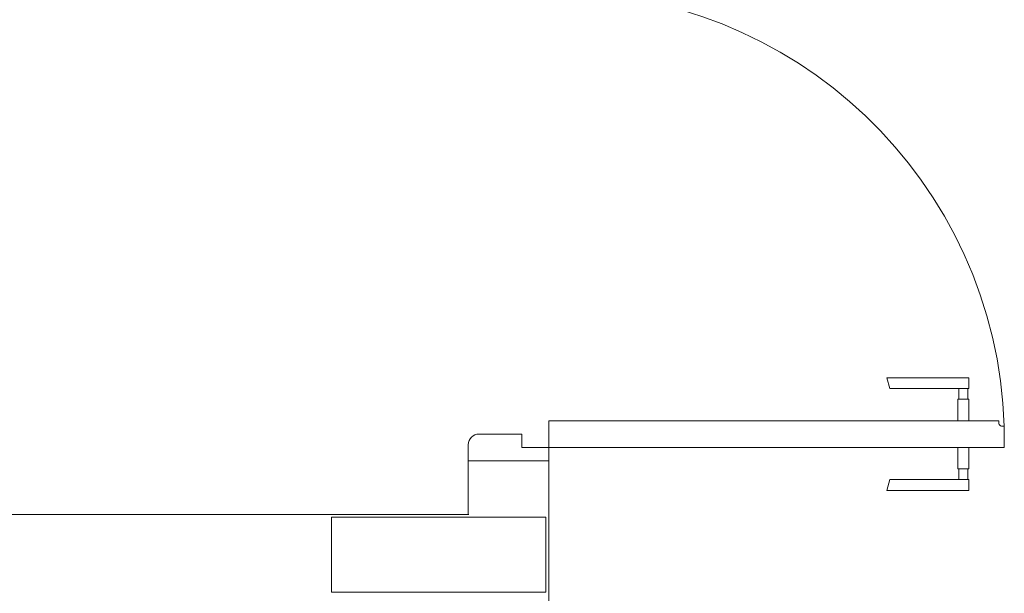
# Model space of a CAD drawing. Header units: feet. Extents: x 8 to 127, y 6 to 90.
# Tile 497 of 538: x 60.372 to 61.29, y 54.918 to 55.454. Entities that reach past the tile are written whole.
import ezdxf

# ---------------------------------------------------------------- set-up
doc = ezdxf.new("R2010")
doc.units = ezdxf.units.FT
doc.header["$MEASUREMENT"] = 0
for name, color, linetype in [('Alvenaria', 7, 'Continuous'), ('Desnível', 8, 'Continuous'), ('Esquadria', 250, 'Continuous'), ('FINA', 7, 'Continuous')]:
    doc.layers.add(name, color=color, linetype=linetype)

msp = doc.modelspace()

# ---------------------------------------------------------------- linework, layer by layer
at = {"layer": 'Alvenaria', "lineweight": 5}
for p, q in [((60.79022, 54.99195), (60.79022, 55.04195)), ((60.79022, 55.04195), (60.86522, 55.04195)), ((60.86522, 55.04195), (60.86522, 54.84195)), ((60.79055, 54.99195), (58.69022, 54.99195))]:
    msp.add_line(p, q, dxfattribs=at)
at = {"layer": 'Desnível', "lineweight": 5}
msp.add_arc((60.87175, 55.06081), 0.41869, 1.86711, 90.8936, dxfattribs=at)
at = {"layer": 'Esquadria', "lineweight": 5}
for p, q in [((61.257, 55.11945), (61.18057, 55.11945)), ((61.18338, 55.10945), (61.18057, 55.11945)), ((61.257, 55.10945), (61.257, 55.11945)), ((61.257, 55.10945), (61.18338, 55.10945)), ((61.24776, 55.09945), (61.24776, 55.10945)), ((61.25627, 55.09945), (61.25627, 55.10945)), ((61.247, 55.07945), (61.247, 55.09945)), ((61.247, 55.09945), (61.257, 55.09945)), ((61.257, 55.07945), (61.257, 55.09945)), ((60.86522, 55.05445), (60.86522, 55.07945)), ((60.86522, 55.07945), (61.28522, 55.07945)), ((61.28522, 55.07945), (61.28522, 55.07695)), ((61.28772, 55.07445), (61.29022, 55.07445)), ((61.29022, 55.07445), (61.29022, 55.05445)), ((60.80022, 55.06695), (60.84022, 55.06695)), ((60.84022, 55.06695), (60.84022, 55.05445)), ((60.79022, 55.04195), (60.79022, 55.05695)), ((60.84022, 55.05445), (60.86522, 55.05445)), ((60.86522, 55.05445), (60.86522, 55.04195)), ((61.29022, 55.05445), (60.86522, 55.05445)), ((61.247, 55.05445), (61.247, 55.03445)), ((61.257, 55.05445), (61.257, 55.03445)), ((61.247, 55.03445), (61.257, 55.03445)), ((61.24776, 55.03445), (61.24776, 55.02445)), ((61.25627, 55.03445), (61.25627, 55.02445)), ((61.18338, 55.02445), (61.18057, 55.01445)), ((61.257, 55.02445), (61.18338, 55.02445)), ((61.257, 55.02445), (61.257, 55.01445)), ((61.257, 55.01445), (61.18057, 55.01445))]:
    msp.add_line(p, q, dxfattribs=at)
for centre, radius, start, end in [((61.28772, 55.07695), 0.0025, 180, 270), ((60.80022, 55.05695), 0.01, 90, 180)]:
    msp.add_arc(centre, radius, start, end, dxfattribs=at)
at = {"layer": 'FINA', "linetype": 'Continuous', "lineweight": 5}
for p, q in [((60.86258, 54.98944), (60.66258, 54.98944)), ((60.66258, 54.98944), (60.66258, 54.91944)), ((60.86258, 54.91944), (60.86258, 54.98944)), ((60.66258, 54.91944), (60.86258, 54.91944))]:
    msp.add_line(p, q, dxfattribs=at)

doc.saveas('drawing.dxf')
